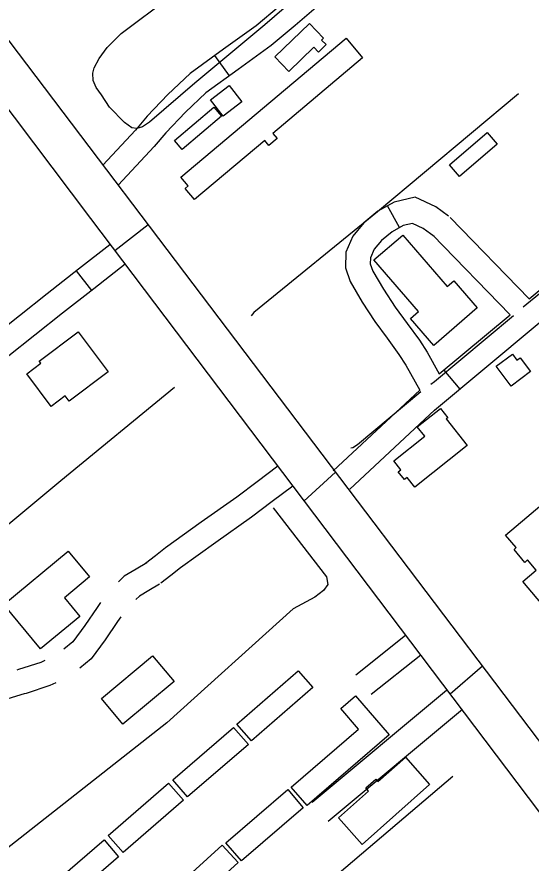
# Model space of a CAD drawing. Extents: x 3892998 to 3931244, y 278583 to 304547.
# Drawn here: x 3909418 to 3910038, y 288901 to 289921 of the extents above; entities that cross this region are included whole.
import ezdxf

# ---------------------------------------------------------------- set-up
doc = ezdxf.new("R2010")
doc.units = 0
for name, color, linetype in [('V-BLDG-OTLN', 7, 'Continuous'), ('V-RIVR-EDGE', 7, 'Continuous'), ('V-ROAD-CNTR', 7, 'Continuous'), ('V-SITE-VEGE', 7, 'Continuous'), ('V-TOPO-SHOR', 7, 'Continuous')]:
    doc.layers.add(name, color=color, linetype=linetype)

msp = doc.modelspace()

# ---------------------------------------------------------------- linework, layer by layer
at = {"layer": 'V-BLDG-OTLN'}
for points in [[(3909729.4, 289873), (3909771, 289913.2), (3909788.1, 289895.5), (3909785.7, 289893.2), (3909791.1, 289887.7), (3909781.9, 289878.7), (3909776.3, 289884.5), (3909746.3, 289855.5)], [(3909615.9, 289727.7), (3909815.1, 289895.3), (3909835.1, 289871.6), (3909727, 289780.7), (3909732.1, 289774.6), (3909722.1, 289766.2), (3909717.1, 289772.1), (3909632.3, 289700.8), (3909620.9, 289714.3), (3909624.6, 289717.4)], [(3909689.3, 289818.7), (3909666.8, 289801.4), (3909651.5, 289821.2), (3909674, 289838.6)], [(3909608.3, 289772), (3909655.6, 289812.3), (3909664.8, 289801.4), (3909617.6, 289761.3)], [(3909997.5, 289767.5), (3909952.1, 289728.5), (3909939.8, 289742.8), (3909985.2, 289781.8)], [(3909973.4, 289570.2), (3909920.9, 289524.8), (3909892.7, 289557.4), (3909902.6, 289565.9), (3909848.8, 289628), (3909883.5, 289658), (3909937.1, 289596.1), (3909945, 289602.9)], [(3909492.1, 289541.3), (3909528.4, 289493), (3909481.2, 289457.6), (3909476.4, 289464), (3909459.6, 289451.5), (3909430.1, 289490.9), (3909447, 289503.6), (3909445.1, 289506.1)], [(3910037.6, 289493.5), (3910014.1, 289475.9), (3909996.2, 289499.8), (3910015.8, 289514.4), (3910021.1, 289507.3), (3910025, 289510.2)], [(3909961.3, 289404.3), (3909897.9, 289354.1), (3909888.7, 289365.9), (3909885.5, 289363.3), (3909878.1, 289372.6), (3909881.3, 289375.1), (3909872.7, 289385.9), (3909910, 289415.5), (3909900.9, 289426.9), (3909928.9, 289449.1), (3909937.9, 289437.8), (3909935.9, 289436.3)], [(3910147.9, 289262.1), (3910067.4, 289194), (3910028.2, 289240.3), (3910044.5, 289254.1), (3910034.1, 289266.3), (3910030.8, 289263.4), (3910017.8, 289278.8), (3910020.5, 289281.1), (3910007.6, 289296.3), (3910064, 289344), (3910090.4, 289312.9), (3910088.9, 289311.7), (3910099.6, 289299), (3910109.6, 289307.4)], [(3909446.6, 289159.1), (3909402.3, 289212.6), (3909480.1, 289276.8), (3909505.7, 289245.8), (3909475.4, 289220.7), (3909494, 289198.2)], [(3909607.8, 289119.8), (3909546, 289068.1), (3909520, 289099.1), (3909581.8, 289150.8)], [(3909775, 289112.3), (3909701.1, 289048), (3909683.5, 289068.3), (3909757.4, 289132.6)], [(3909826.6, 289102.3), (3909867, 289055.3), (3909768.1, 288970.2), (3909749, 288992.4), (3909830.1, 289062.2), (3909808.8, 289087)], [(3909697.3, 289043.6), (3909624, 288980.5), (3909606.2, 289001.2), (3909679.4, 289064.3)], [(3909915.8, 288995.6), (3909834.4, 288923.3), (3909806, 288955.3), (3909842.4, 288987.6), (3909838.9, 288991.5), (3909850.9, 289002.1), (3909853.6, 288999), (3909886.7, 289028.4)], [(3909618.9, 288976.7), (3909546.2, 288913.5), (3909528.3, 288934.1), (3909601, 288997.2)], [(3909763.6, 288967.5), (3909689.1, 288903.3), (3909670.3, 288925.1), (3909744.8, 288989.3)], [(3909540.8, 288908.2), (3909467.9, 288845.3), (3909450.2, 288865.8), (3909523.2, 288928.7)], [(3909685, 288901.3), (3909612.7, 288835.4), (3909593.4, 288856.6), (3909665.7, 288922.5)]]:
    msp.add_lwpolyline(points, close=True, dxfattribs=at)
at = {"layer": 'V-RIVR-EDGE'}
msp.add_spline([(3909865.8, 290928.2), (3909862.6, 290923.1), (3909860.7, 290922.6), (3909860.7, 290920.7), (3909870.3, 290905.1), (3909881.9, 290877.9), (3909893.5, 290856.5), (3909906.1, 290843.8), (3909921.6, 290817.6), (3909937.1, 290794.7), (3909948.2, 290777.2), (3909977.7, 290734.4), (3910003.4, 290694.5), (3910040.6, 290645.9), (3910078.4, 290595.3), (3910114.2, 290544.2), (3910151.5, 290493.6), (3910182, 290444.5), (3910200.8, 290413.3), (3910226.9, 290368.6), (3910256.9, 290323.8), (3910278.7, 290289.3), (3910307.7, 290250.4), (3910325.2, 290226.5), (3910363.9, 290167.2), (3910391.4, 290124.9), (3910427.7, 290068.9), (3910449.5, 290036.8), (3910504.2, 289956.6), (3910522.1, 289926.9), (3910550.1, 289879.7), (3910562.2, 289857.4), (3910573.3, 289842.3), (3910610.6, 289806.7), (3910620.8, 289794.1), (3910623.2, 289780), (3910634.8, 289764.4), (3910664.8, 289724), (3910692.4, 289689.5), (3910710.8, 289668.1), (3910721, 289660.3), (3910770.9, 289605.3), (3910782.5, 289588.7), (3910807.7, 289548.4), (3910835.7, 289503.6), (3910862.8, 289470), (3910892.3, 289425.8), (3910920.4, 289383.5), (3910948, 289342.6), (3910968.8, 289304.7), (3911000.2, 289260.9), (3911019.6, 289231.7), (3911055.9, 289191.3), (3911085.5, 289159.7), (3911118.9, 289116.8), (3911139.2, 289091.1), (3911161, 289062.3), (3911184.2, 289025.9), (3911223.4, 288981.6), (3911281.5, 288916.4), (3911313, 288876.9), (3911328.5, 288859.4), (3911346.4, 288837.5), (3911371.6, 288801), (3911404.5, 288751.9), (3911426.7, 288715.4), (3911446.6, 288687.7), (3911479, 288646.8), (3911529.4, 288582.1), (3911550.6, 288552.9), (3911609.2, 288468.3), (3911644.5, 288421.1), (3911677, 288378.8), (3911701.2, 288348.1), (3911741.4, 288303.8), (3911770.9, 288264.9), (3911788.8, 288235.7), (3911834.3, 288164.7), (3911857.5, 288130.2), (3911884.6, 288092.7), (3911915.6, 288045.5), (3911921.9, 288035.8), (3911928.6, 288029.9), (3911972.6, 287945.8), (3911992.9, 287906.4), (3912000.6, 287887), (3912014.7, 287866.5), (3912026.8, 287848.1), (3912066.4, 287785.3), (3912084.8, 287750.8), (3912094.5, 287732.8), (3912094.9, 287726), (3912096.8, 287711.4), (3912096.3, 287704.6), (3912095.4, 287700.3), (3912088.6, 287695.9), (3912085.6, 287696.9), (3912073, 287702.3), (3912062.4, 287706.2), (3912054.1, 287706.2), (3912051.2, 287704.3), (3912049.2, 287697.9), (3912054, 287685.8), (3912068.6, 287663.9), (3912113.1, 287586.6), (3912136.7, 287540.9), (3912153.7, 287513.6), (3912163.8, 287503.9), (3912187.6, 287479.6), (3912207.4, 287453.3), (3912216.1, 287446), (3912226.8, 287436.2), (3912240.8, 287416.8), (3912253.4, 287397.8), (3912271.3, 287366.2), (3912283.9, 287341.4), (3912284.8, 287339), (3912290.2, 287338), (3912303.8, 287344.3), (3912317.4, 287350.5), (3912319.8, 287350.5), (3912322.7, 287350.5), (3912327.6, 287345.7), (3912328.5, 287338.4), (3912335.8, 287321.4), (3912348.4, 287300), (3912369.2, 287275.1), (3912380.3, 287265.4), (3912402.1, 287253.2), (3912416.7, 287243.5), (3912434.2, 287238.1), (3912456.9, 287220), (3912481.6, 287183.6), (3912501.9, 287148.1), (3912512.6, 287124.7), (3912531.4, 287085.8), (3912550.3, 287059.6), (3912569.6, 287034.3), (3912593.3, 286996.8), (3912613.7, 286968.1), (3912632, 286936.5), (3912645.1, 286912.7), (3912660.6, 286888.8), (3912675.1, 286867.4), (3912698.3, 286835.3), (3912720.1, 286784.8), (3912737, 286747.8), (3912742.3, 286740), (3912755.3, 286715.2), (3912761.6, 286696.8), (3912774.1, 286660.3), (3912779.9, 286635.5), (3912793.4, 286585.5), (3912797.2, 286569.4), (3912804, 286543.7), (3912804.4, 286532)], degree=3, dxfattribs=at)
at = {"layer": 'V-ROAD-CNTR'}
for p, q in [((3909674.5, 289850.2), (3909656.8, 289874.4)), ((3909879.7, 289667.1), (3909865, 289693.3)), ((3909508.4, 289591.2), (3909489.9, 289614.9)), ((3909933.1, 289495.3), (3909952.3, 289472.2))]:
    msp.add_line(p, q, dxfattribs=at)
for points in [[(3905312.5, 295227.1), (3905668.2, 294755.9), (3905995.9, 294324.8), (3906423.6, 293758.8), (3906727.8, 293356.2), (3907205.3, 292726.9), (3907628, 292163.3), (3908430.5, 291100.9), (3908883.9, 290504.6), (3909506.7, 289678.1), (3910240.4, 288708.1), (3910610.7, 288220.9)], [(3906034.2, 294352.1), (3906739.3, 293416.8), (3907556.8, 292335.4), (3908052.7, 291678.7), (3908621.7, 290930.2), (3909105, 290293.1), (3909494.8, 289778.2), (3910015.5, 289090.8), (3910630.8, 288278.7)], [(3909734.3, 289933.6), (3909706.6, 289910.3), (3909667.3, 289882.1), (3909627, 289852.7), (3909600.3, 289827.6), (3909575.3, 289801.4), (3909561.1, 289784.5), (3909521.9, 289742.4)], [(3909781.8, 289934.9), (3909753.7, 289910.8), (3909725, 289886.6), (3909684.9, 289857.8), (3909646.2, 289829.6), (3909621.5, 289806.3), (3909597.7, 289781.4), (3909583.6, 289764.7), (3909540.3, 289718.1)], [(3910036.2, 289581.3), (3910209.5, 289725.8), (3910305, 289795.2)], [(3909819.8, 289351.7), (3909922, 289446.9), (3910227.9, 289702.2), (3910322.6, 289770.9)], [(3909938.9, 289680.8), (3909923.4, 289692), (3909898.4, 289703.8), (3909873.1, 289697.8), (3909853.6, 289686.9), (3909836.6, 289673), (3909823.2, 289656.9), (3909814.7, 289637.4), (3909814.3, 289618.6), (3909820.2, 289601.9), (3909834.7, 289577.1), (3909849.9, 289554), (3909864.7, 289533.9), (3909878.8, 289514.2), (3909887.3, 289501.3), (3909904.1, 289471.2)], [(3910036.2, 289581.3), (3909940.9, 289679.1)], [(3909576.4, 289670.5), (3909536.4, 289638.9)], [(3909921.4, 289656.5), (3909908.2, 289666), (3909895.1, 289672.2), (3909884.1, 289669.6), (3909870.6, 289662), (3909857.8, 289651.6), (3909849, 289641), (3909844.6, 289630.8), (3909844.4, 289623.4), (3909847.5, 289614.6), (3909860.2, 289592.9), (3909874.5, 289571.2), (3909889, 289551.5), (3909903.6, 289531.2), (3909913, 289516.8), (3909927.6, 289490.6)], [(3910013.1, 289562), (3909919.4, 289658.2)], [(3909530.4, 289646.4), (3909492.5, 289616.8), (3909454.5, 289587.2), (3909387.6, 289534.3), (3909321.6, 289480.2), (3909258.9, 289427.5), (3909196.7, 289374.4), (3909149.8, 289333.9), (3909102.9, 289293.4), (3909062.3, 289257.7), (3909021.7, 289221.6), (3909000.4, 289200.7), (3908980.8, 289175.5), (3908970.8, 289156.3), (3908968.9, 289135.4), (3908972.4, 289117)], [(3909548.8, 289622.8), (3909510.9, 289593.2), (3909473.1, 289563.7), (3909406.5, 289510.9), (3909340.7, 289457.1), (3909278.3, 289404.6), (3909216.3, 289351.6), (3909169.4, 289311.2), (3909122.6, 289270.8), (3909082.2, 289235.3), (3909042.1, 289199.7), (3909022.9, 289180.7), (3909006.1, 289159.2), (3909000.1, 289147.7), (3908999.1, 289136.8), (3909001.8, 289122.6)], [(3909927.6, 289490.6), (3910013.1, 289562)], [(3909799.4, 289373.6), (3909904.1, 289471.2)], [(3909732.7, 289379.3), (3909708, 289360.6), (3909683.5, 289342.1), (3909640.5, 289311.8), (3909597.3, 289280.8), (3909585.1, 289271.3), (3909573.2, 289261.9)], [(3909802.3, 289372.2), (3909764.4, 289337.3)], [(3909750.8, 289355.4), (3909726.1, 289336.7), (3909701.2, 289317.9), (3909657.9, 289287.4), (3909615.3, 289256.8), (3909603.7, 289247.7), (3909591.7, 289238.3)], [(3909574.8, 289263), (3909561.9, 289255.3), (3909547.6, 289246.8), (3909540.5, 289240)], [(3909590.1, 289237.2), (3909577.3, 289229.6), (3909565.9, 289222.8), (3909561.4, 289218.4)], [(3909519.1, 289215), (3909514.8, 289209.1), (3909499.9, 289187.4), (3909485.4, 289167.6), (3909474.6, 289158.6)], [(3909543.4, 289197.5), (3909539.4, 289191.9), (3909524.4, 289170.1), (3909507.5, 289146.9), (3909493.9, 289135.6)], [(3909886.8, 289175), (3909826.8, 289127.4)], [(3909451.8, 289145), (3909446.8, 289142.6), (3909420.2, 289134), (3909418.1, 289133.4)], [(3909905.4, 289151.5), (3909845.5, 289103.9)], [(3909979.7, 289138.1), (3909940.6, 289104.4)], [(3909465, 289118.1), (3909458, 289114.7), (3909429.2, 289105.4), (3909427, 289104.8)], [(3909427, 289104.8), (3909401.9, 289097), (3909391.8, 289093.2)], [(3909936.2, 289109), (3909774.3, 288973.9)], [(3909955.4, 289086), (3909793.5, 288950.8)]]:
    msp.add_lwpolyline(points, dxfattribs=at)
at = {"layer": 'V-SITE-VEGE'}
msp.add_lwpolyline([(3909807.4, 289989.4), (3909717, 289911.7), (3909632.9, 289841.3), (3909578, 289794.4), (3909569.8, 289788.4), (3909562.9, 289786.5), (3909556.8, 289787.2), (3909547.9, 289793.8), (3909530, 289812.4), (3909520, 289827.2), (3909513.7, 289835.9), (3909510.3, 289844.4), (3909509.8, 289853.3), (3909511.2, 289859.7), (3909517.3, 289871), (3909526.8, 289884.3), (3909544, 289901.1), (3909603.1, 289945.9)], dxfattribs=at)
at = {"layer": 'V-TOPO-SHOR'}
msp.add_line((3910023.2, 289828.2), (3909852.9, 289686.2), dxfattribs=at)
for points in [[(3910279, 289772.2), (3910245.4, 289742.2), (3910155.8, 289675), (3910028.9, 289571.1)], [(3909852.9, 289686.2), (3909703.8, 289564.5), (3909700.5, 289560.5)], [(3910017, 289560.6), (3909921.7, 289481.2), (3909917.5, 289478)], [(3909608.3, 289474.2), (3909471.1, 289361.6), (3909270, 289194.6), (3909046.6, 288999.9), (3909015.4, 288974.7)], [(3909905.5, 289468.9), (3909829.1, 289405.1), (3909823.2, 289401.4), (3909821, 289401)], [(3909727.2, 289329.2), (3909791.6, 289246.1), (3909793.2, 289236.8), (3909787.9, 289229.3), (3909777.4, 289221.4), (3909751.2, 289207.5)], [(3909751.2, 289207.5), (3909599.1, 289069.8), (3909405, 288917.7), (3909244.4, 288773.7), (3909189.6, 288729.9)], [(3909944.1, 289005), (3909755.7, 288845.1), (3909531.8, 288655.3), (3909375.4, 288524.6), (3909360.1, 288512.1), (3909353.5, 288500.9)]]:
    msp.add_lwpolyline(points, dxfattribs=at)

doc.saveas('drawing.dxf')
